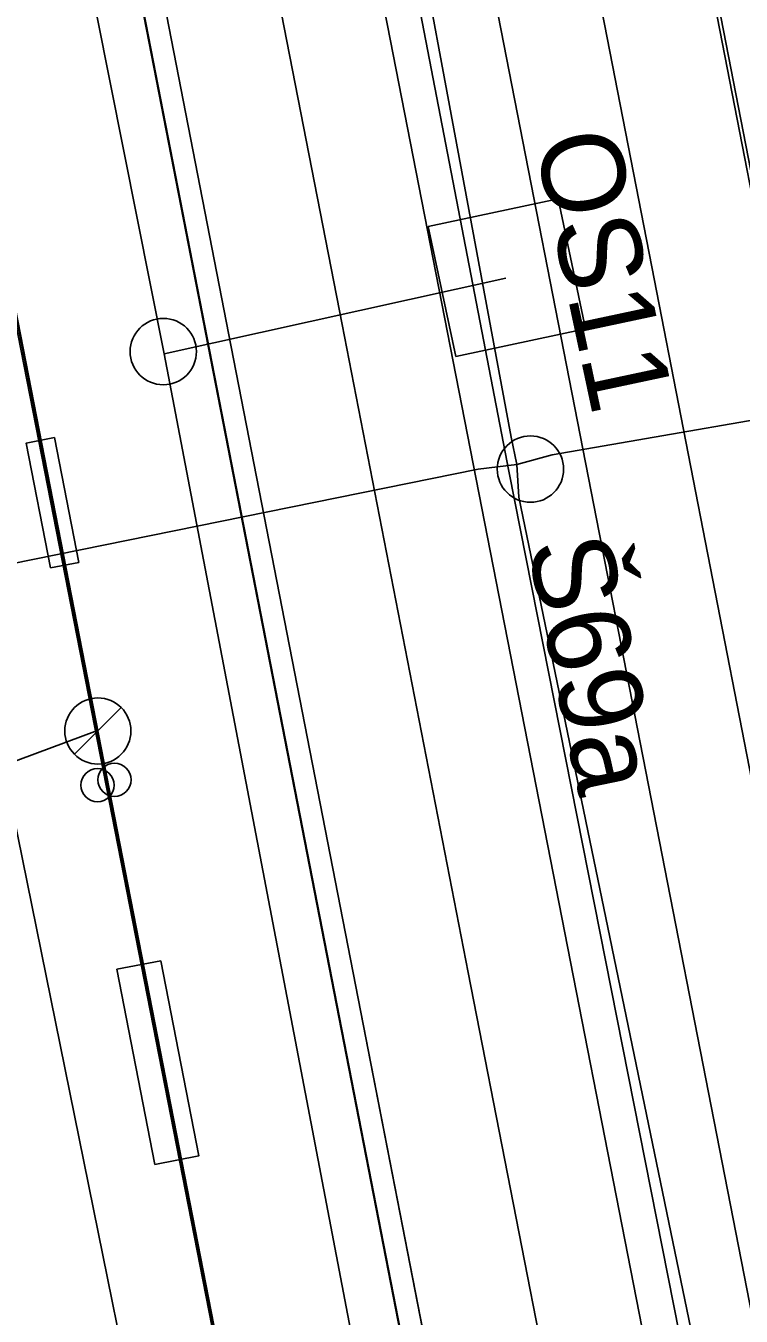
# Model space of a CAD drawing. Extents: x -545736 to -544888, y -1122892 to -1119128.
# Drawn here: x -545169 to -545158.22, y -1121854.55 to -1121835.11 of the extents above; entities that cross this region are included whole.
import ezdxf

# ---------------------------------------------------------------- set-up
doc = ezdxf.new("R2010")
doc.units = 0
for name, color, linetype in [('osvětlené plochy-hodnota-obrys', 7, 'Continuous'), ('Podbarveni_Nastupiste', 7, 'Continuous'), ('Podbarveni_Zastreseni_Pozemni', 7, 'Continuous'), ('Vrstva 1 - Koleje', 7, 'Continuous'), ('Vrstva 14_zastreseni a nastupiste', 7, 'Continuous'), ('Vrstva 16_plochy', 7, 'Continuous'), ('Vrstva 23 - PHS - pozemni - schody - eskalatory', 7, 'Continuous'), ('Vrstva 26', 7, 'Continuous'), ('Vrstva 29 - sdelzar', 7, 'Continuous'), ('Vrstva 33 - prvky sdelzar', 7, 'Continuous'), ('Vrstva 4 - Teren - stezky - prechody - plochy', 7, 'Continuous'), ('Vrstva 41', 7, 'Continuous'), ('Vrstva 42', 7, 'Continuous'), ('Vrstva 43', 7, 'Continuous'), ('Vrstva 44', 7, 'Continuous')]:
    doc.layers.add(name, color=color, linetype=linetype)

msp = doc.modelspace()

# ---------------------------------------------------------------- linework, layer by layer
at = {"layer": 'Podbarveni_Nastupiste'}
for p, q in [((-545163.994, -1121849.766), (-545165.909, -1121839.948)), ((-545162.093, -1121859.517), (-545163.994, -1121849.766))]:
    msp.add_line(p, q, dxfattribs=at)
for points in [[(-545180.455, -1121722.711), (-545179.628, -1121726.7), (-545177.717, -1121736.49), (-545175.814, -1121746.279), (-545173.137, -1121759.988), (-545171.232, -1121769.763), (-545170.096, -1121775.61), (-545168.189, -1121785.44), (-545166.652, -1121793.283), (-545164.749, -1121803.058), (-545162.839, -1121812.848), (-545160.922, -1121822.667), (-545159.009, -1121832.498), (-545157.103, -1121842.273), (-545155.195, -1121852.046), (-545153.289, -1121861.829)], [(-545165.909, -1121839.948), (-545167.82, -1121830.136), (-545169.731, -1121820.345)]]:
    msp.add_lwpolyline(points, dxfattribs=at)
at = {"layer": 'Podbarveni_Zastreseni_Pozemni'}
msp.add_lwpolyline([(-545152.809, -1121908.918), (-545153.74, -1121904.141), (-545163.315, -1121855.027), (-545172.884, -1121805.944), (-545182.449, -1121756.884), (-545183.85, -1121749.697)], dxfattribs=at)
at = {"layer": 'Vrstva 1 - Koleje'}
for points in [[(-545190.187, -1121685.59), (-545187.923, -1121694.959), (-545186.2, -1121702.627), (-545185.507, -1121705.971), (-545184.687, -1121709.924), (-545182.492, -1121721.163), (-545180.59, -1121730.931), (-545178.666, -1121740.784), (-545176.766, -1121750.544), (-545174.869, -1121760.278), (-545172.942, -1121770.162), (-545171.042, -1121779.908), (-545169.129, -1121789.7), (-545167.212, -1121799.555), (-545165.293, -1121809.36), (-545163.388, -1121819.134), (-545161.468, -1121828.982), (-545159.566, -1121838.742), (-545157.655, -1121848.546), (-545155.739, -1121858.373)], [(-545196.328, -1121689.408), (-545194.686, -1121694.87), (-545192.492, -1121702.549), (-545189.916, -1121712.225), (-545187.524, -1121721.986), (-545185.303, -1121731.906), (-545183.337, -1121741.604), (-545181.431, -1121751.413), (-545179.514, -1121761.238), (-545177.608, -1121771.007), (-545175.701, -1121780.793), (-545173.785, -1121790.62), (-545171.889, -1121800.35), (-545169.976, -1121810.166), (-545168.071, -1121819.938), (-545166.148, -1121829.808), (-545164.234, -1121839.613), (-545162.332, -1121849.377), (-545160.421, -1121859.17)]]:
    msp.add_lwpolyline(points, dxfattribs=at)
at = {"layer": 'Vrstva 14_zastreseni a nastupiste'}
for points in [[(-545185.006, -1121741.979), (-545183.088, -1121751.748), (-545181.183, -1121761.56), (-545179.275, -1121771.357), (-545177.746, -1121779.192), (-545177.372, -1121781.135), (-545175.454, -1121790.95), (-545173.552, -1121800.722), (-545171.643, -1121810.52), (-545169.731, -1121820.345), (-545167.82, -1121830.136), (-545165.909, -1121839.948), (-545163.994, -1121849.766), (-545162.093, -1121859.517)], [(-545185.006, -1121741.979), (-545183.088, -1121751.748), (-545181.183, -1121761.56), (-545179.275, -1121771.357), (-545177.746, -1121779.192), (-545177.372, -1121781.135), (-545175.454, -1121790.95), (-545173.552, -1121800.722), (-545171.643, -1121810.52), (-545169.731, -1121820.345), (-545167.82, -1121830.136), (-545165.909, -1121839.948), (-545163.994, -1121849.766), (-545162.093, -1121859.517)], [(-545175.869, -1121746.274), (-545173.192, -1121759.983), (-545171.287, -1121769.758), (-545170.151, -1121775.605), (-545168.244, -1121785.435), (-545166.707, -1121793.278), (-545164.804, -1121803.053), (-545162.894, -1121812.843), (-545160.977, -1121822.662), (-545159.064, -1121832.493), (-545157.158, -1121842.268), (-545155.25, -1121852.041), (-545153.344, -1121861.824)], [(-545175.814, -1121746.279), (-545173.137, -1121759.988), (-545171.232, -1121769.763), (-545170.096, -1121775.61), (-545168.189, -1121785.44), (-545166.652, -1121793.283), (-545164.749, -1121803.058), (-545162.839, -1121812.848), (-545160.922, -1121822.667), (-545159.009, -1121832.498), (-545157.103, -1121842.273), (-545155.195, -1121852.046), (-545153.289, -1121861.829)], [(-545152.809, -1121908.918), (-545153.74, -1121904.141), (-545163.315, -1121855.027), (-545172.884, -1121805.944), (-545182.449, -1121756.884), (-545183.85, -1121749.697)], [(-545183.838, -1121749.692), (-545182.514, -1121756.486), (-545172.959, -1121805.503), (-545163.39, -1121854.592), (-545153.794, -1121903.816), (-545152.8, -1121908.918)]]:
    msp.add_lwpolyline(points, dxfattribs=at)
for centre in [(-545167.668, -1121846.474), (-545167.923, -1121846.554)]:
    msp.add_circle(centre, 0.25, dxfattribs=at)
at = {"layer": 'Vrstva 16_plochy'}
for points in [[(-545185.006, -1121741.979), (-545183.088, -1121751.748), (-545181.183, -1121761.56), (-545179.275, -1121771.357), (-545177.746, -1121779.192), (-545177.372, -1121781.135), (-545175.454, -1121790.95), (-545173.552, -1121800.722), (-545171.643, -1121810.52), (-545169.731, -1121820.345), (-545167.82, -1121830.136), (-545165.909, -1121839.948), (-545163.994, -1121849.766), (-545162.093, -1121859.517)], [(-545175.869, -1121746.274), (-545173.192, -1121759.983), (-545171.287, -1121769.758), (-545170.151, -1121775.605), (-545168.244, -1121785.435), (-545166.707, -1121793.278), (-545164.804, -1121803.053), (-545162.894, -1121812.843), (-545160.977, -1121822.662), (-545159.064, -1121832.493), (-545157.158, -1121842.268), (-545155.25, -1121852.041), (-545153.344, -1121861.824)]]:
    msp.add_lwpolyline(points, dxfattribs=at)
at = {"layer": 'Vrstva 23 - PHS - pozemni - schody - eskalatory'}
msp.add_lwpolyline([(-545166.967, -1121849.198), (-545167.63, -1121849.327), (-545167.057, -1121852.268), (-545166.394, -1121852.138)], close=True, dxfattribs=at)
at = {"layer": 'Vrstva 26'}
msp.add_lwpolyline([(-545166.504, -1121815.685), (-545166.698, -1121816.037), (-545161.721, -1121841.823), (-545157.777, -1121861.768), (-545157.507, -1121863.136), (-545152.448, -1121888.853), (-545147.998, -1121909.917), (-545148.049, -1121912.578), (-545147.648, -1121914.128), (-545146.343, -1121921.072), (-545145.879, -1121923.54), (-545145.457, -1121924.088), (-545144.44, -1121929.853), (-545143.295, -1121935.716), (-545143.648, -1121936.405), (-545143.018, -1121939.014), (-545142.006, -1121940.631), (-545141.059, -1121947.169), (-545140.841, -1121950.653), (-545139.922, -1121952.292)], dxfattribs=at)
at = {"layer": 'Vrstva 29 - sdelzar'}
for points in [[(-545153.92, -1121916.92), (-545153.98, -1121917.07), (-545158.91, -1121891.91), (-545161.31, -1121879.64), (-545162.44, -1121873.89), (-545165.71, -1121857.19), (-545169.03, -1121840.24), (-545172.39, -1121823.09), (-545175.46, -1121807.4), (-545175.55, -1121806.94), (-545178.95, -1121789.4), (-545181.35, -1121777.01), (-545182.49, -1121771.12), (-545186.14, -1121752.33), (-545186.04, -1121752.23)], [(-545186.14, -1121752.33), (-545182.91, -1121768.99), (-545155.71, -1121908.24)], [(-545182.89, -1121769.05), (-545174.34, -1121812.91), (-545162.85, -1121871.76)]]:
    msp.add_lwpolyline(points, dxfattribs=at)
at = {"layer": 'Vrstva 33 - prvky sdelzar'}
msp.add_lwpolyline([(-545168.631, -1121843.281), (-545168.207, -1121843.198), (-545168.574, -1121841.316), (-545168.998, -1121841.399)], close=True, dxfattribs=at)
at = {"layer": 'Vrstva 4 - Teren - stezky - prechody - plochy'}
for points in [[(-545188.763, -1121698.109), (-545188.641, -1121698.826), (-545185.213, -1121715.136), (-545181.647, -1121733.399), (-545177.117, -1121756.524), (-545170.416, -1121791.087), (-545164.311, -1121822.524), (-545157.023, -1121859.828), (-545149.915, -1121896.158), (-545142.13, -1121936.158), (-545141.676, -1121939.159), (-545141.157, -1121942.596), (-545141.923, -1121943.776)], [(-545141.923, -1121943.776), (-545142.097, -1121942.982), (-545141.665, -1121942.659), (-545141.923, -1121941.346), (-545142.767, -1121941.354), (-545151.586, -1121896.379), (-545158.808, -1121859.367), (-545165.97, -1121822.744), (-545172.05, -1121791.327), (-545183.361, -1121733.476), (-545187.416, -1121715.505), (-545191.632, -1121699.681), (-545191.805, -1121699.137)], [(-545180.039, -1121709.428), (-545180.163, -1121709.404), (-545182.89, -1121710.328), (-545181.985, -1121714.917), (-545180.848, -1121720.815), (-545179.628, -1121726.7), (-545177.717, -1121736.49), (-545175.814, -1121746.279), (-545173.137, -1121759.988), (-545171.232, -1121769.763), (-545170.096, -1121775.61), (-545168.189, -1121785.44), (-545166.652, -1121793.283), (-545164.749, -1121803.058), (-545162.839, -1121812.848), (-545160.922, -1121822.667), (-545159.009, -1121832.498), (-545157.103, -1121842.273), (-545155.195, -1121852.046), (-545153.289, -1121861.829)], [(-545162.093, -1121859.517), (-545163.994, -1121849.766), (-545165.909, -1121839.948), (-545167.82, -1121830.136), (-545169.731, -1121820.345), (-545171.643, -1121810.52), (-545173.552, -1121800.722), (-545175.454, -1121790.95), (-545177.372, -1121781.135), (-545177.746, -1121779.192), (-545179.275, -1121771.357), (-545181.183, -1121761.56), (-545183.088, -1121751.748), (-545185.006, -1121741.979)]]:
    msp.add_lwpolyline(points, dxfattribs=at)
at = {"layer": 'Vrstva 41'}
msp.add_lwpolyline([(-545162.935, -1121838.138), (-545160.979, -1121837.722), (-545160.563, -1121839.678), (-545162.519, -1121840.094), (-545162.935, -1121838.138)], dxfattribs=at)
msp.add_circle((-545166.931, -1121840.021), 0.5, dxfattribs=at)
at = {"layer": 'Vrstva 42'}
for points in [[(-545160.224, -1121876.513), (-545160.255, -1121876.188), (-545160.348, -1121875.789), (-545160.501, -1121874.82), (-545160.384, -1121874.243), (-545166.916, -1121840.055), (-545173.431, -1121807.371), (-545175.563, -1121795.526), (-545175.892, -1121794.898), (-545176.102, -1121793.991), (-545177.61, -1121786.569), (-545177.678, -1121786.013), (-545177.67, -1121785.703), (-545180.091, -1121773.762), (-545188.047, -1121734.56), (-545182.725, -1121733.19)], [(-545166.916, -1121840.055), (-545161.767, -1121838.914)]]:
    msp.add_lwpolyline(points, dxfattribs=at)
at = {"layer": 'Vrstva 43'}
msp.add_line((-545168.271, -1121846.088), (-545167.566, -1121845.384), dxfattribs=at)
for centre, radius in [((-545161.395, -1121841.792), 0.5), ((-545167.918, -1121845.737), 0.498)]:
    msp.add_circle(centre, radius, dxfattribs=at)
at = {"layer": 'Vrstva 44'}
for points in [[(-545166.178, -1121817.16), (-545161.686, -1121841.309), (-545161.6, -1121841.72)], [(-545197.292, -1121848.661), (-545189.731, -1121847.137), (-545189.41, -1121847.096), (-545189.124, -1121847.034), (-545183.796, -1121846.154), (-545183.49, -1121846.087), (-545183.177, -1121846.021), (-545175.904, -1121844.585), (-545175.609, -1121844.512), (-545175.219, -1121844.392), (-545169.919, -1121843.373), (-545169.761, -1121843.32), (-545169.595, -1121843.295), (-545162.182, -1121841.794), (-545161.6, -1121841.72), (-545161.066, -1121841.575), (-545156.31, -1121840.753), (-545155.936, -1121840.605), (-545155.464, -1121840.541), (-545147.87, -1121839.078), (-545147.369, -1121839.002)], [(-545157.967, -1121859.625), (-545161.572, -1121842.214), (-545161.6, -1121841.72)], [(-545163.142, -1121878.83), (-545163.044, -1121878.584), (-545163.101, -1121878.309), (-545164.451, -1121871.017), (-545165.692, -1121864.564), (-545165.72, -1121864.354), (-545165.765, -1121864.108), (-545165.989, -1121862.771), (-545169.34, -1121846.259), (-545169.727, -1121843.643), (-545169.761, -1121843.32)], [(-545167.919, -1121845.736), (-545167.921, -1121845.731), (-545169.34, -1121846.259)]]:
    msp.add_lwpolyline(points, dxfattribs=at)

# ---------------------------------------------------------------- texts
at = {"layer": 'osvětlené plochy-hodnota-obrys'}
msp.add_text('10', height=22.7812, rotation=281.0956, dxfattribs=at).set_placement((-545159.989, -1121809.837))
at = {"layer": 'Vrstva 41'}
msp.add_text('OS11', height=1.25, rotation=282, dxfattribs=at).set_placement((-545161.339, -1121836.824))
at = {"layer": 'Vrstva 43'}
msp.add_text('Š69a', height=1.25, rotation=281.698, dxfattribs=at).set_placement((-545161.448, -1121842.93))

doc.saveas('drawing.dxf')
